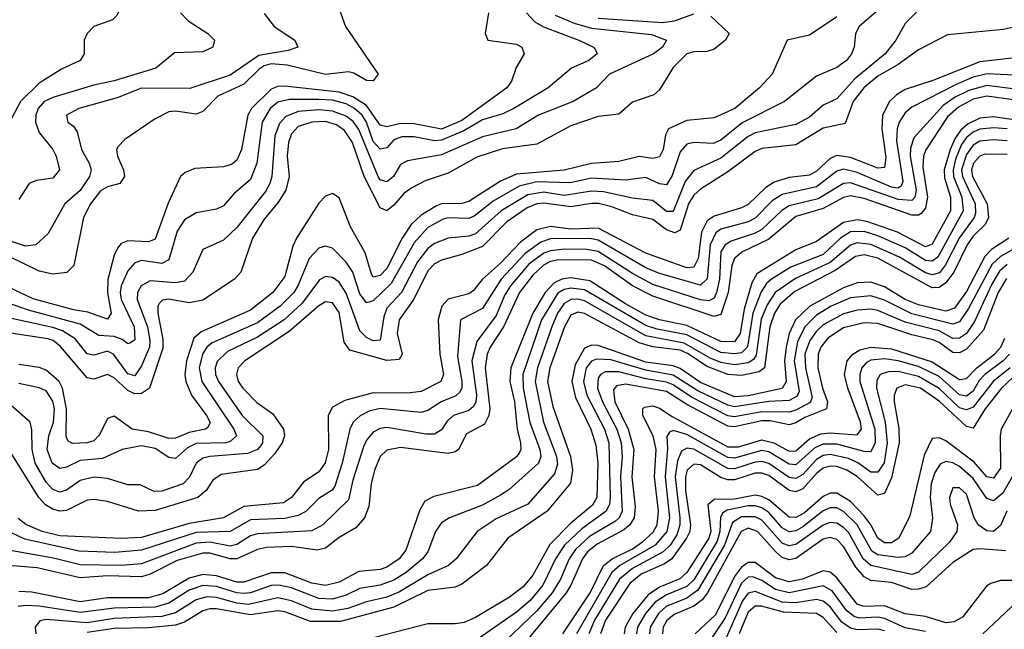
# Model space of a CAD drawing. Header units: inches. Extents: x 501365 to 657855, y 482276 to 547543.
# Tile 808 of 957: x 620033 to 622921, y 490503 to 492290. Entities that reach past the tile are written whole.
import ezdxf

# ---------------------------------------------------------------- set-up
doc = ezdxf.new("R2010")
doc.units = ezdxf.units.IN
doc.header["$MEASUREMENT"] = 0
doc.layers.add('A6429', color=7, linetype='Continuous')

msp = doc.modelspace()

# ---------------------------------------------------------------- linework, layer by layer
at = {"layer": 'A6429', "color": 5}
for points, elevation in [([(620000, 492473.7), (620024.3, 492464.3), (620090, 492445.5), (620190, 492444.6), (620230, 492436.9), (620326.7, 492390), (620342, 492370), (620338.8, 492350), (620318, 492302), (620305.3, 492290), (620250.2, 492269.8), (620230.3, 492250), (620222, 492230), (620221.3, 492190), (620210.3, 492170), (620155, 492145), (620090, 492104), (620035.2, 492050), (620000, 491983.5)], 2520), ([(620959.7, 492350), (620988.2, 492270), (621084.3, 492130), (621070, 492110.9), (621050, 492111.8), (621013.1, 492133.1), (620997.1, 492137.1), (620930, 492129.7), (620816.8, 492156.8), (620770, 492160.9), (620750, 492155.3), (620734.8, 492145.2), (620690, 492101.1), (620614.2, 492065.7), (620570, 492020.8), (620550, 492012.8), (620490, 492021.6), (620470, 492020.2), (620430, 491999.8), (620341.1, 491938.9), (620321.3, 491918.7), (620316.8, 491910), (620319.1, 491890), (620337.1, 491850), (620339.8, 491830), (620326.7, 491810), (620290, 491800.3), (620270, 491788.5), (620240.2, 491750), (620220.2, 491710), (620191.4, 491570), (620170.7, 491549.3), (620130, 491544.6), (620090, 491552.6), (620000, 491596.9)], 2580), ([(622587.1, 492350), (622495.1, 492270), (622484.4, 492250), (622480.9, 492210), (622473, 492190), (622458.1, 492170), (622430, 492150.4), (622370, 492124.1), (622276.2, 492050), (622152.5, 491987.5), (622090, 491936.8), (622067.6, 491927.6), (622010, 491930.3), (621990, 491925.7), (621970, 491902.5), (621946.9, 491833.1), (621930, 491806.2), (621910, 491809.3), (621870, 491827.6), (621810, 491819.9), (621710, 491825.5), (621647.8, 491812.2), (621550, 491814.4), (621497.8, 491802.2), (621422.1, 491757.9), (621365.9, 491714.1), (621350, 491707.1), (621290, 491708.9), (621274.7, 491705.3), (621230, 491680.6), (621190, 491636.4), (621122.9, 491517.1), (621070, 491466.5), (621050, 491459.9), (621030, 491486.2), (621010.3, 491550.3), (620990, 491579.4), (620950, 491620.2), (620930, 491626.7), (620910, 491620.4), (620882.2, 491590), (620850, 491511.5), (620836.5, 491490), (620797.2, 491450), (620730, 491402), (620596.9, 491343.1), (620581.6, 491330), (620568.5, 491310), (620558.8, 491270), (620567.2, 491230), (620660.7, 491090), (620668.8, 491070), (620650, 491053.3), (620637.4, 491050), (620550, 491048.2), (620525.1, 491034.9), (620490, 491004.2), (620470, 491006.5), (620430, 491033.3), (620390, 491041.3), (620333.6, 491030), (620275.9, 491004.1), (620210, 490998.1), (620170, 490978.7), (620150, 490975.1), (620128.2, 490990), (620113.4, 491030), (620117.8, 491070), (620131.3, 491110), (620134.2, 491150), (620130, 491171.9), (620110, 491202.4), (620090, 491211.2), (620030, 491223.5)], 2740), ([(622670, 492318.4), (622630, 492279.3), (622603.3, 492230), (622571.4, 492190), (622482.9, 492117.1), (622430, 492058), (622390, 492039.7), (622350, 492004.8), (622310, 491983), (622190, 491958.3), (622170, 491947.6), (622090, 491884.3), (622010, 491847.6), (621984.6, 491815.4), (621950, 491727.8), (621930, 491728.1), (621890, 491759.9), (621830, 491766.6), (621745.5, 491785.5), (621710, 491787.6), (621630, 491774.9), (621570, 491784.5), (621523.7, 491776.3), (621445.3, 491730), (621370, 491662.1), (621350, 491655.6), (621290, 491649.9), (621250, 491633.7), (621230, 491619), (621199.8, 491580.2), (621152.3, 491490), (621110, 491444.9), (621100.9, 491419.1), (621089.7, 491350.3), (621070, 491348.4), (621050, 491358.8), (621030, 491378), (620990, 491489), (620970, 491520.3), (620950, 491534.3), (620930, 491537.4), (620912.4, 491527.6), (620861.1, 491458.9), (620808.9, 491410), (620730, 491359.1), (620642.2, 491317.8), (620611.5, 491288.5), (620605.9, 491270), (620607.5, 491250), (620616, 491230), (620685.5, 491130), (620745.4, 491070), (620745.1, 491050), (620738.7, 491041.3), (620730, 491029.9), (620701.2, 491018.8), (620590, 491010.2), (620570, 491004.8), (620550.1, 490990), (620530.9, 490949.1), (620512.3, 490930), (620450, 490907.9), (620427.1, 490907.1), (620386.3, 490926.3), (620350, 490927.1), (620290, 490945.2), (620250, 490949.3), (620210, 490939.6), (620170, 490911.1), (620150, 490905.7), (620130, 490912.9), (620110, 490934.6), (620078.3, 490990), (620068.9, 491030), (620068.4, 491088.4), (620062.9, 491110), (620000, 491166)], 2760), ([(621519.4, 492310), (621544.2, 492284.2), (621569.1, 492269.1), (621673.4, 492230), (621716, 492210), (621721.5, 492201.5), (621726.9, 492190), (621702.2, 492170), (621651.7, 492148.3), (621583.3, 492090), (621482.4, 492030), (621450, 492014.4), (621390, 491996.5), (621335.7, 491964.3), (621270, 491936.8), (621250, 491935.3), (621190, 491947.2), (621153.5, 491946.5), (621130, 491937.9), (621110, 491914.5), (621090, 491910.6), (621070, 491933.2), (621050.5, 491990), (621037.8, 492010), (621015.2, 492030), (620990, 492043.2), (620950, 492053.9), (620910, 492056.6), (620823.8, 492056.2), (620790, 492048), (620767.4, 492030), (620744.3, 491990), (620727.9, 491870), (620710, 491821.2), (620660.7, 491779.3), (620630, 491744.6), (620610, 491734.3), (620550, 491724.2), (620516.1, 491703.9), (620494.6, 491670), (620470, 491585.9), (620450, 491575.7), (620390, 491584.4), (620370, 491577.8), (620350, 491553.8), (620330.3, 491510), (620327.5, 491490), (620330.1, 491469.9), (620368.7, 491390), (620370, 491352), (620357.4, 491342.6), (620350, 491340.4), (620332.9, 491352.9), (620310, 491361.4), (620264.4, 491364.4), (620210, 491397.4), (620058.6, 491438.6), (620000, 491459.7)], 2640), ([(621407.6, 492310), (621398.6, 492250), (621406, 492230), (621490, 492218.1), (621505.8, 492210), (621512.5, 492190), (621489.6, 492150), (621475.8, 492110), (621461.8, 492090), (621330, 491994.2), (621270, 491969.2), (621190, 491984.4), (621150, 491986.2), (621110, 491976.4), (621090, 491981.2), (621050, 492038.6), (621010, 492064.1), (620970, 492078.1), (620810, 492095.5), (620790, 492094.6), (620770, 492086.2), (620712.7, 492030), (620701.6, 492010), (620683.5, 491910), (620670, 491878), (620653.9, 491866.1), (620630, 491859.1), (620546.2, 491853.8), (620517.7, 491842.3), (620504.3, 491830), (620467.9, 491752.1), (620430, 491646.7), (620410, 491638.7), (620350, 491642.4), (620330, 491633.8), (620319.7, 491620.3), (620310, 491600.3), (620291.5, 491528.5), (620289.9, 491489.9), (620300.8, 491430), (620290, 491412.8), (620232.6, 491432.6), (620190, 491439.5), (620072.4, 491472.3), (620000, 491506.6)], 2620), ([(620750, 492308.6), (620778.7, 492270), (620839.7, 492230), (620848.9, 492210), (620819.8, 492200.2), (620734.6, 492185.4), (620650, 492127), (620531.3, 492088.7), (620390, 492089.3), (620318.5, 492061.5), (620205.8, 492030), (620170.3, 492010), (620173.7, 491990), (620190, 491977.7), (620201.1, 491961.1), (620214.2, 491910), (620236.5, 491870), (620241.8, 491850), (620237.5, 491830), (620210.4, 491789.6), (620164.5, 491750), (620116.2, 491663.8), (620080.2, 491630), (620050, 491626.1), (620000, 491643.2)], 2560), ([(621603.4, 492303.5), (621659.7, 492279.7), (621710, 492265.7), (621886.3, 492246.3), (621930.1, 492230), (621918.5, 492210), (621891.9, 492190), (621762.8, 492130), (621724.5, 492090), (621656.6, 492050), (621555.1, 492010), (621489.6, 491970.4), (621390, 491947.1), (621270, 491894), (621170, 491876.7), (621150, 491866), (621129.5, 491830.5), (621110, 491815.1), (621090, 491821), (621084.3, 491830), (621027.9, 491967.9), (621011.3, 491991.3), (620990, 492007.6), (620950, 492022.2), (620910, 492025.9), (620850, 492020.6), (620813.2, 492006.8), (620794.6, 491985.4), (620781.4, 491950), (620772.1, 491830), (620766.7, 491810), (620753.3, 491786.7), (620670, 491680.6), (620630, 491643.9), (620570, 491616.4), (620540.6, 491550), (620516.3, 491523.7), (620490, 491518.6), (620415.6, 491524.4), (620389.4, 491510), (620378.5, 491490), (620377.1, 491470), (620407.1, 491390), (620414.4, 491350), (620413.4, 491330), (620390, 491275.4), (620370, 491246.2), (620350, 491252.4), (620307.6, 491310), (620290, 491318.2), (620250, 491307), (620230, 491310.7), (620194.9, 491354.9), (620157.7, 491377.7), (620130, 491387.7), (620000, 491416)], 2660), ([(622060.4, 492300.4), (622113.7, 492250), (622103, 492230), (622070, 492203.6), (622050, 492196.9), (622010, 492195.9), (621989.5, 492190), (621949.5, 492150), (621910, 492084.2), (621892.9, 492070), (621830, 492048.7), (621790, 492013.3), (621730, 492005.9), (621650, 491978.7), (621550, 491924.9), (621448.8, 491911.1), (621373.3, 491886.7), (621290, 491839.9), (621221.8, 491818.2), (621182.6, 491797.4), (621159.3, 491780.7), (621130, 491746), (621110, 491729.9), (621090, 491738.2), (621043.5, 491830), (621008.8, 491930), (620985.4, 491965.4), (620961.8, 491981.8), (620930, 491991.5), (620890, 491990), (620850, 491976.8), (620830, 491955.2), (620821.5, 491930), (620817.7, 491890), (620822.7, 491830), (620813.3, 491790), (620790, 491753.6), (620750, 491705.3), (620715.2, 491650), (620681.2, 491550), (620662.9, 491530), (620570, 491467.7), (620530, 491460.2), (620469, 491471), (620451.8, 491468.2), (620441.7, 491458.3), (620437.5, 491450), (620437.8, 491430), (620452.7, 491352.7), (620452.7, 491327.3), (620413.1, 491210), (620390, 491194.8), (620370, 491193.8), (620350, 491202.8), (620310, 491240.1), (620290, 491249.9), (620250, 491236.7), (620230, 491240.8), (620152.3, 491332.3), (620130.3, 491350), (620115, 491355), (620000, 491372.7)], 2680), ([(620504.7, 492310), (620527.2, 492287.2), (620584.1, 492250), (620603.6, 492230), (620598.9, 492210), (620570, 492196.1), (620486.7, 492193.3), (620431.6, 492148.4), (620310, 492111.1), (620250, 492098.5), (620130, 492062.2), (620104.1, 492050), (620086.3, 492030), (620079.6, 492010), (620079.2, 491990), (620090, 491959.1), (620129.6, 491910), (620139.9, 491890), (620149.5, 491850), (620130, 491825.7), (620081.6, 491818.4), (620060.3, 491810), (620030, 491763.1)], 2540), ([(622430, 492298.7), (622350, 492244.9), (622284.7, 492230), (622240.4, 492130), (622202.9, 492090), (622130.4, 492029.6), (622070, 492002.4), (621990, 491994.4), (621936.1, 491970), (621927.5, 491952.5), (621920.4, 491910), (621910, 491888.4), (621890, 491883.4), (621850, 491888.7), (621790, 491874.9), (621710, 491868.8), (621630, 491849), (621490, 491837.4), (621443.6, 491816.4), (621350, 491757.5), (621330, 491751.6), (621270, 491750.4), (621255.6, 491744.4), (621210, 491717.3), (621181, 491690), (621154.8, 491650), (621110, 491561.1), (621090, 491540.3), (621070, 491535.9), (621064.7, 491544.7), (621046.4, 491606.4), (621003.4, 491683.4), (620970, 491768.1), (620950, 491780.8), (620930, 491772.8), (620910, 491752), (620844.3, 491650), (620833.8, 491626.2), (620810, 491537.6), (620775.2, 491490), (620710, 491438.6), (620564.8, 491375.2), (620543.6, 491356.4), (620521.5, 491290), (620517.1, 491250), (620519.9, 491230), (620536.8, 491190), (620581, 491130), (620591, 491109), (620585, 491095), (620577.2, 491090), (620530, 491080.4), (620490, 491063.9), (620470, 491062.3), (620410, 491082.4), (620362.5, 491090), (620310, 491127.8), (620290, 491120.7), (620266.9, 491073.1), (620250, 491056.2), (620230, 491050.2), (620187.9, 491047.9), (620174.9, 491054.9), (620168.6, 491068.6), (620170, 491150), (620158.4, 491210), (620148.2, 491230), (620110, 491262.4), (620090, 491271), (620030, 491279.5)], 2720), ([(621730, 492294.3), (621918.1, 492281.9), (621953.6, 492286.4), (622010, 492306.9)], 2680), ([(622958.2, 492270), (622918.7, 492261.3), (622754.2, 492245.8), (622670, 492201.3), (622610, 492159.2), (622550, 492124.5), (622509.5, 492090), (622477.9, 492050), (622454.6, 491985.4), (622390, 491972.2), (622310, 491923.3), (622210, 491912.3), (622190, 491903.9), (622110, 491844.1), (622030, 491793.3), (622010, 491775.7), (621995.1, 491750), (621970, 491672.8), (621955, 491665), (621930, 491674), (621890, 491704.1), (621830, 491718.2), (621770, 491741.8), (621731.1, 491751), (621710, 491751.7), (621650, 491741.1), (621570, 491752.6), (621550, 491750), (621521.7, 491738.3), (621462.1, 491697.9), (621390, 491625.7), (621330, 491601.8), (621270, 491585.5), (621250, 491574.9), (621230, 491554), (621189.1, 491470.9), (621146, 491410), (621140, 491370), (621154.3, 491310), (621145.5, 491294.5), (621110, 491290.7), (621001.2, 491321.2), (620984.7, 491344.7), (620970, 491432.3), (620950, 491460.5), (620930, 491463.6), (620910, 491451.3), (620823.4, 491376.6), (620693, 491290), (620673.1, 491270), (620668.3, 491250), (620674, 491230), (620687, 491210), (620728.3, 491168.3), (620775, 491135), (620807, 491090), (620809.7, 491070), (620803.1, 491050), (620781, 491019), (620750, 490984.4), (620730, 490971.9), (620623.2, 490956.8), (620599.1, 490940.9), (620579.4, 490910), (620555.5, 490890), (620430, 490851.6), (620381.1, 490850), (620290, 490878.2), (620250, 490884.2), (620230, 490881.4), (620170, 490851.5), (620150, 490850), (620130, 490855.5), (620108.4, 490868.4), (620088.2, 490890), (620000, 491032.3)], 2780), ([(622970, 492180.3), (622850, 492166.3), (622711.6, 492111.6), (622630, 492085.9), (622604.8, 492070), (622584.6, 492050), (622564.3, 492010), (622561.8, 491970), (622573.4, 491886.6), (622570, 491856.8), (622550, 491854.5), (622470, 491886.3), (622430, 491891.7), (622410, 491882.8), (622370, 491845.9), (622350, 491834.8), (622290, 491827.4), (622246.6, 491813.4), (622222.1, 491797.9), (622170, 491748.5), (622150, 491738.3), (622070, 491714.4), (622050, 491700.1), (622032.6, 491667.4), (622023.1, 491590), (622010, 491564.4), (621990, 491562.9), (621870, 491605.3), (621730, 491679.2), (621650, 491676.1), (621590, 491684.1), (621550, 491673.9), (621501.6, 491638.4), (621443.4, 491576.6), (621390.7, 491530), (621363.8, 491496.2), (621350, 491486.8), (621290, 491470.8), (621271.3, 491450), (621260.8, 491410), (621265.4, 491310), (621276, 491250), (621267.7, 491230), (621210, 491200.5), (621170, 491195.1), (621070, 491196.1), (620986.3, 491173.7), (620950, 491154), (620937.1, 491130), (620938.9, 491030), (620928.9, 490991.1), (620910, 490965.2), (620865.5, 490934.5), (620830.2, 490889.8), (620806.3, 490873.7), (620690, 490863.3), (620630, 490829.7), (620530, 490813.7), (620390, 490772.3), (620330, 490769.3), (620150, 490777.6), (620098.8, 490790), (620050.9, 490810.9), (620027.8, 490827.8)], 2820), ([(622950, 492127.8), (622870, 492131.1), (622830, 492121.5), (622779.7, 492100.3), (622650, 492033.9), (622630, 492016.6), (622612.4, 491990), (622606.8, 491970), (622605.4, 491934.6), (622623.7, 491816.3), (622618.3, 491801.7), (622610, 491796.7), (622590, 491799.5), (622490, 491842.4), (622450, 491852.4), (622430, 491846.3), (622370, 491800.5), (622270, 491778), (622240.5, 491759.5), (622190, 491708), (622170, 491698), (622090, 491676.5), (622074.5, 491665.5), (622057.9, 491630), (622050, 491530.6), (622030, 491512.4), (621910, 491546.6), (621870, 491563), (621730, 491643.5), (621710, 491647.4), (621610, 491648.8), (621590, 491647.8), (621561.9, 491638.1), (621515.2, 491604.8), (621444.9, 491530), (621390, 491443.5), (621326.1, 491410), (621317.3, 491302.7), (621329.3, 491230), (621329.4, 491210), (621322.5, 491197.5), (621312.2, 491187.8), (621269.5, 491170.5), (621230, 491145), (621210, 491139.2), (621090, 491150.2), (621057.7, 491142.3), (621031.2, 491128.9), (621010.5, 491110), (621000.7, 491090), (620978.4, 490990), (620957.4, 490922.6), (620949.3, 490910.7), (620910, 490887.1), (620871.6, 490848.4), (620850, 490836.7), (620810, 490828.3), (620710, 490824.6), (620649.7, 490790.3), (620550, 490786.7), (620390, 490734.8), (620311.8, 490728.2), (620207.4, 490732.6), (620047.4, 490767.4), (620006.7, 490786.7)], 2840), ([(622953.3, 492086.7), (622870, 492097.3), (622817.3, 492082.7), (622777.3, 492062.7), (622741.8, 492038.2), (622656.1, 491943.9), (622646.6, 491913.4), (622645.4, 491890), (622662.7, 491790), (622658.8, 491770), (622650, 491760.1), (622610, 491762.7), (622470, 491811.9), (622450, 491809.8), (622374.8, 491765.2), (622290, 491744.6), (622268.9, 491731.1), (622210, 491675), (622190, 491664.1), (622119.5, 491640.5), (622102.2, 491630), (622089.9, 491610), (622085.9, 491530), (622077.3, 491490), (622070, 491473.7), (622054.1, 491465.9), (622030, 491469.4), (621890, 491514.3), (621830, 491546.5), (621730, 491610.6), (621696.8, 491616.8), (621630, 491617.1), (621590, 491613), (621570, 491605.6), (621526.7, 491573.3), (621472.3, 491510), (621456, 491484), (621430, 491423), (621373.4, 491346.6), (621359.3, 491290), (621373.1, 491190), (621370.7, 491169.3), (621363.7, 491156.3), (621350, 491145), (621305.4, 491130), (621286.6, 491113.4), (621270, 491087.8), (621250, 491075.4), (621225, 491075), (621110, 491094.9), (621090, 491091.9), (621070, 491081.3), (621050, 491057.7), (621041.6, 491038.4), (621010, 490940.3), (620996.8, 490883.2), (620922.1, 490810), (620890, 490792.1), (620730, 490782.8), (620710, 490776.9), (620670, 490752.1), (620650, 490747.1), (620590, 490758.3), (620550, 490755.4), (620390, 490695.3), (620330, 490690.5), (620210, 490692.1), (620131.7, 490711.7), (620010, 490733.4)], 2860), ([(622970, 492052.6), (622870, 492065.8), (622830, 492057), (622786.5, 492033.5), (622754.5, 492005.5), (622691.6, 491908.4), (622684.5, 491890), (622682.1, 491857.9), (622696.2, 491770), (622690, 491738.1), (622677.5, 491722.5), (622670, 491717), (622650, 491717.6), (622510, 491766), (622470, 491773.5), (622450, 491768.8), (622390, 491736.6), (622310, 491713.2), (622230, 491646.6), (622150.9, 491609.1), (622129.4, 491590.6), (622122.4, 491570), (622111.3, 491490), (622090, 491425.7), (622070, 491420.4), (621890, 491480.1), (621830, 491510.5), (621748.4, 491568.4), (621710, 491585.2), (621613.5, 491586.5), (621590, 491581.3), (621569.3, 491570.7), (621538.4, 491541.6), (621498.5, 491490), (621452.1, 491390), (621412.6, 491330), (621404.2, 491310), (621397.8, 491270), (621411.8, 491150), (621408.7, 491130), (621395.9, 491104.1), (621343.9, 491076.1), (621319.8, 491030), (621310, 491023.1), (621290, 491018.8), (621150, 491035.9), (621110, 491027.9), (621090, 491009.9), (621073.7, 490970), (621063.3, 490930), (621056.7, 490863.3), (621044.2, 490830), (621018.8, 490801.2), (620970, 490772.1), (620930, 490741), (620905.2, 490734.8), (620830, 490745.9), (620756.8, 490743.2), (620730, 490737.6), (620669.7, 490710.3), (620650, 490710.3), (620590, 490726), (620570, 490726.8), (620494.9, 490705.1), (620415.3, 490664.7), (620390, 490657.4), (620290, 490659.7), (620210, 490654.1), (620083.8, 490683.8), (620000, 490690.5)], 2880), ([(623050, 491981.9), (622890, 492005.2), (622850, 492001.1), (622815, 491985), (622793.4, 491966.6), (622776.9, 491943.1), (622762.3, 491910), (622744.5, 491850), (622746.2, 491826.2), (622763.7, 491770), (622763.7, 491730), (622710, 491632.4), (622690, 491624.8), (622607.5, 491667.5), (622518.1, 491698.1), (622490, 491703), (622450, 491695.7), (622370, 491639.6), (622310, 491615.3), (622195.2, 491544.8), (622180.9, 491519.1), (622158.3, 491441.7), (622146.4, 491370), (622130, 491345.9), (622090, 491346.4), (621990, 491393.5), (621910, 491410.1), (621870, 491424.4), (621810, 491457), (621705, 491525), (621650, 491533.2), (621623.6, 491530), (621600.7, 491519.3), (621574.1, 491490), (621537.6, 491430), (621473.5, 491270), (621470.9, 491230), (621484.4, 491170), (621492.1, 491090), (621502.2, 491050), (621502.9, 491030), (621498.8, 491021.2), (621490, 491008.5), (621375.5, 490924.5), (621247.6, 490892.4), (621221.5, 490878.5), (621206.8, 490853.2), (621165.1, 490734.9), (621145.7, 490710), (621110, 490685.4), (621090, 490678.8), (621027.7, 490672.3), (620970, 490641.8), (620930, 490631.3), (620890, 490638.7), (620810, 490669), (620770, 490669.2), (620690, 490641.1), (620670, 490641.2), (620610, 490659.6), (620570, 490664.4), (620530, 490653.5), (620452.3, 490607.7), (620410, 490595.7), (620290, 490595.4), (620210, 490583.4), (620067.9, 490612.1), (620030, 490614.1)], 2920), ([(622930, 491970.1), (622890, 491973.4), (622850, 491969.3), (622830, 491960.7), (622810, 491944.6), (622796, 491924), (622778.5, 491881.5), (622770.9, 491850), (622772, 491830), (622796.4, 491770), (622800.5, 491730), (622726.4, 491593.6), (622710, 491582.8), (622690, 491584.7), (622630, 491621.4), (622550, 491656.6), (622510, 491669), (622470, 491667.9), (622441.1, 491650), (622390, 491601.8), (622295.4, 491564.6), (622237.9, 491530), (622223.3, 491516.7), (622207.6, 491492.4), (622183.7, 491430), (622168.3, 491331.7), (622150, 491313.4), (622129.4, 491310.6), (622090, 491314.6), (621990, 491366.1), (621903, 491383), (621870, 491393.8), (621690, 491498.5), (621650, 491503.5), (621630, 491499.6), (621611.7, 491488.3), (621563.6, 491410), (621509.1, 491250), (621510, 491210), (621529.1, 491109.1), (621558.9, 491030), (621561.6, 491010), (621554.9, 490990), (621467.6, 490912.4), (621443.6, 490896.5), (621390, 490867.5), (621293.2, 490830), (621270, 490815.4), (621252.5, 490790), (621229.7, 490730), (621214.2, 490710), (621166.6, 490670), (621130, 490647.1), (621090, 490633), (621030, 490622.9), (620990, 490603.4), (620950, 490592.1), (620910, 490593.9), (620830, 490625.3), (620792.8, 490632.8), (620770, 490631.6), (620710, 490610.1), (620690, 490608), (620669.9, 490610), (620610, 490628.5), (620570, 490632.2), (620530, 490618.1), (620470, 490579.9), (620430, 490568.6), (620310, 490565.6), (620210, 490552.1), (620090, 490571.4), (620050, 490573.1), (620028.2, 490570)], 2940), ([(622930, 491935.4), (622890, 491938.4), (622850, 491933.9), (622830, 491922.1), (622810, 491895.2), (622795.9, 491850), (622798.3, 491830), (622836.3, 491750), (622836.9, 491723.1), (622832.7, 491710), (622789, 491650), (622748.9, 491571.1), (622731.4, 491548.6), (622710, 491541.9), (622690, 491548.1), (622614.3, 491594.3), (622530, 491631.4), (622490, 491636.1), (622470, 491629.1), (622410, 491578.4), (622308.4, 491531.6), (622249.4, 491490.6), (622225.2, 491454.8), (622208.1, 491411.9), (622193.2, 491306.8), (622185.8, 491294.2), (622170, 491284.5), (622130, 491278.9), (622090, 491285), (622058.2, 491298.2), (621982.2, 491342.2), (621870, 491363.5), (621690, 491465.7), (621670, 491470.8), (621650.2, 491469.8), (621630, 491458.2), (621610.2, 491430), (621593.5, 491390), (621552, 491270), (621544.7, 491230), (621569.6, 491110), (621607.3, 491010), (621610, 490987.3), (621601.3, 490958.7), (621523.6, 490870), (621430, 490827.1), (621374.3, 490790), (621313.2, 490710), (621290.8, 490690), (621230, 490663.1), (621146.4, 490613.6), (621110, 490598), (621050, 490584.2), (620995.7, 490564.3), (620950, 490556.2), (620890, 490562), (620830, 490586.9), (620790, 490595.6), (620703.9, 490576.1), (620670, 490579.7), (620610, 490596.8), (620581.3, 490598.7), (620550, 490589.7), (620490, 490551.5), (620450, 490541.3), (620310, 490535.4), (620230, 490522.7), (620110, 490532.5), (620092, 490528), (620077.8, 490510), (620080.3, 490490)], 2960), ([(622930, 491895.1), (622864.4, 491895.6), (622849.5, 491890.5), (622830.6, 491870), (622825, 491850), (622828.3, 491830), (622870.7, 491750), (622875.1, 491710), (622865.3, 491690), (622830, 491655.2), (622812, 491630), (622773.4, 491550), (622750, 491518.6), (622730, 491504.8), (622710, 491504), (622550, 491591.1), (622510, 491601.2), (622484.3, 491595.6), (622424.8, 491555.2), (622306.9, 491493.1), (622263.8, 491456.2), (622247, 491430), (622233.7, 491390), (622217.5, 491270), (622201.9, 491258.1), (622150, 491247.2), (622110, 491250.6), (622050, 491273.9), (621992, 491312), (621970, 491321.3), (621890, 491330.9), (621850, 491342.6), (621690, 491429.3), (621670, 491432.4), (621650, 491424.3), (621630.6, 491390), (621588, 491270), (621580.9, 491230), (621596.6, 491156.6), (621648.4, 491010), (621654.2, 490970), (621648.8, 490931.2), (621579.9, 490850), (621465, 490770), (621401.9, 490690), (621330, 490635.8), (621310, 490627.1), (621230, 490616.9), (621130, 490567.8), (620974, 490526), (620886, 490526), (620810, 490554.6), (620790, 490557.8), (620710, 490545.3), (620610, 490563.8), (620590, 490563.6), (620570, 490557.3), (620516.2, 490523.8), (620490, 490515.6), (620410, 490507.2), (620310, 490505.3), (620230, 490493.6)], 2980), ([(622934.9, 491650), (622883.9, 491616.1), (622864.2, 491595.8), (622810, 491493.1), (622775.5, 491444.5), (622750, 491435.5), (622670, 491454.4), (622630.4, 491470.4), (622570, 491506.9), (622530, 491520.7), (622490, 491519), (622450, 491504), (622350.6, 491450), (622309.1, 491410), (622290.4, 491370), (622281.1, 491330), (622276.4, 491290), (622281.8, 491230), (622270, 491209.4), (622170, 491187.9), (622130, 491185), (622030, 491226.6), (621970, 491267.5), (621950, 491275.3), (621870, 491286.5), (621730, 491335.1), (621710, 491336.2), (621690, 491327.3), (621661.8, 491278.2), (621652.6, 491230), (621662.8, 491182.8), (621708.6, 491090), (621723.1, 491043.1), (621728.6, 490990), (621726.1, 490890), (621713.2, 490866.8), (621650, 490814.1), (621588.1, 490751.9), (621538.1, 490661.9), (621510, 490628.1), (621470, 490597.6), (621370, 490537.7), (621336.3, 490523.7), (621310, 490519.1), (621230, 490519.8), (621010, 490462.5)], 3020), ([(622971, 491630), (622910, 491595.6), (622886.2, 491573.8), (622816.5, 491443.5), (622790, 491404.9), (622770, 491397.7), (622650, 491428.4), (622570, 491468), (622530, 491480.6), (622470, 491474.5), (622413.1, 491450), (622370, 491424.4), (622335.7, 491390), (622314.1, 491345.9), (622304.7, 491290), (622319.5, 491200.5), (622313.8, 491186.2), (622290, 491174.4), (622230, 491171.4), (622130, 491155.3), (622110, 491159.9), (622022.4, 491202.4), (621950, 491248.6), (621870, 491262.4), (621766.7, 491293.3), (621724.6, 491295.4), (621710, 491289.1), (621694.9, 491270), (621686.8, 491230), (621696.6, 491190), (621748.3, 491090), (621761.3, 491050), (621765, 490890), (621762.9, 490870), (621753.7, 490850), (621682, 490798), (621630.9, 490750), (621604.4, 490710), (621567.3, 490632.7), (621530, 490588.1), (621490, 490553.4), (621358.1, 490461.9)], 3040), ([(622930, 491572.2), (622907.3, 491552.7), (622884.8, 491515.2), (622834.2, 491405.8), (622810, 491370.8), (622790, 491356.2), (622770, 491355.5), (622730, 491378.6), (622630, 491403.6), (622550, 491437.5), (622530, 491441.5), (622490, 491438.9), (622450, 491427.7), (622390, 491396), (622370, 491377.2), (622350.9, 491350), (622336.5, 491310), (622338.4, 491270), (622357.6, 491182.4), (622351.7, 491168.3), (622310, 491145.2), (622290, 491139.8), (622210, 491141.2), (622130, 491126), (622110, 491129), (622003.6, 491183.6), (621950, 491220), (621930, 491228.1), (621870, 491237.3), (621790, 491258.2), (621750, 491257.9), (621736.4, 491250), (621730, 491239.5), (621727.7, 491210), (621742.8, 491170), (621784.3, 491090), (621797.3, 491050), (621800, 491010), (621795.4, 490950), (621800.4, 490850), (621791.2, 490830), (621780.2, 490819.8), (621704.6, 490775.4), (621662.8, 490737.2), (621644.2, 490710), (621619.7, 490650), (621595, 490610), (621550, 490557.5), (621457.5, 490470)], 3060), ([(622928.1, 491531.9), (622903.1, 491490), (622859.9, 491380.1), (622810, 491324.4), (622790, 491313.6), (622770, 491315), (622730, 491344.1), (622712, 491352), (622650, 491366.8), (622550, 491400.1), (622510, 491401.8), (622450, 491387), (622403.3, 491356.7), (622383.1, 491330), (622375, 491310), (622374.1, 491270), (622387.9, 491210), (622402.6, 491170), (622399.5, 491150), (622336, 491124), (622310, 491108.4), (622290, 491102.2), (622234.4, 491114.4), (622210, 491114.4), (622130, 491096.3), (622110, 491098.4), (621990, 491161.9), (621930, 491200.3), (621810, 491221.8), (621783.2, 491216.8), (621774.4, 491205.6), (621778.8, 491170), (621817.8, 491090), (621834.7, 491030), (621828.5, 490950), (621838.1, 490861.9), (621834.9, 490830), (621822.6, 490810), (621805.5, 490794.5), (621727, 490753), (621698, 490730), (621683.4, 490710), (621650, 490633.1), (621635.6, 490610), (621519.1, 490470)], 3080), ([(621626, 490490), (621705.8, 490610), (621745.8, 490690), (621770.6, 490709.4), (621830, 490739.3), (621860.2, 490759.8), (621891.5, 490788.5), (621903.3, 490810), (621906.7, 490850), (621895.5, 490950), (621900.4, 491030), (621890.7, 491070.7), (621860.8, 491130), (621861.2, 491150), (621865.5, 491154.5), (621890, 491158.3), (621910, 491151.9), (621947, 491127), (622110, 491038.4), (622141.7, 491038.3), (622210, 491058.5), (622245.6, 491050), (622290, 491025.4), (622310, 491026.8), (622350, 491061.5), (622383.4, 491076.6), (622410, 491079.3), (622490, 491073.3), (622502.6, 491090), (622499.9, 491110), (622461.8, 491210), (622452.8, 491250), (622460.7, 491290), (622476.6, 491310), (622497.6, 491322.3), (622530, 491330), (622590, 491324.9), (622710, 491287.6), (622790, 491235.4), (622810, 491238.5), (622840.4, 491270), (622892.8, 491310), (622911.6, 491330), (622923.3, 491356.8)], 3120), ([(622936.5, 491310), (622918.1, 491290), (622864.6, 491250), (622847.9, 491232.1), (622830, 491201.4), (622810, 491186.6), (622790, 491190.6), (622730, 491243.9), (622670, 491273.4), (622609.9, 491290.2), (622570, 491296.1), (622530, 491292), (622516.1, 491283.9), (622503.5, 491270), (622497.1, 491250), (622497.8, 491230), (622541.1, 491090), (622542.4, 491050), (622530, 491023.6), (622510, 491024.5), (622430, 491046), (622390, 491046), (622365.2, 491034.8), (622310, 490985.5), (622290, 490986.9), (622230, 491023.6), (622210, 491027.7), (622130, 491005.2), (622110, 491007.2), (621990, 491074.5), (621950, 491085.6), (621938.8, 491081.2), (621931.7, 491068.3), (621933.3, 491033.3), (621926.8, 490950), (621939, 490830), (621931.2, 490790), (621897.1, 490750), (621792.9, 490690), (621769.7, 490670.3), (621665.7, 490490)], 3140), ([(622938.9, 491270), (622888.9, 491230), (622830, 491154.7), (622810, 491146.3), (622790, 491152.3), (622730, 491209.6), (622670, 491244.6), (622610, 491258.5), (622581.7, 491258.3), (622557.3, 491250), (622547.1, 491232.9), (622546.4, 491210), (622572.1, 491110), (622577.8, 491050), (622568.8, 490991.2), (622550, 490963.9), (622530, 490964.3), (622491.6, 490991.6), (622464.3, 491004.3), (622410, 491015.5), (622390, 491012.5), (622370, 491001.5), (622330, 490956.8), (622310, 490945.2), (622290, 490947.9), (622230, 490989.3), (622210, 490994.7), (622190, 490993), (622130, 490973.8), (622110, 490974.8), (622010, 491031.4), (621990, 491033.9), (621974.7, 491025.3), (621962.7, 490997.3), (621956, 490950), (621969.3, 490830), (621969.7, 490810), (621960.1, 490779.9), (621941, 490750), (621920.9, 490730), (621830, 490681.6), (621792.4, 490650), (621719.2, 490530), (621702.4, 490490)], 3160), ([(622962.6, 491257.4), (622912.8, 491210), (622865.6, 491150), (622830, 491093.1), (622810, 491098), (622730, 491171.7), (622675.2, 491210), (622630, 491219.5), (622606, 491210), (622598, 491190), (622598.6, 491170), (622612.3, 491092.3), (622612.8, 491050), (622590, 490947.2), (622570, 490901.1), (622550, 490896.4), (622490, 490951), (622458.9, 490970), (622430, 490980.1), (622410, 490981.4), (622390, 490975.8), (622370, 490960.3), (622330, 490915.4), (622310, 490906.4), (622290, 490910), (622230, 490953.9), (622210, 490960.9), (622190, 490960.9), (622130, 490941.8), (622110, 490941.4), (622090, 490948.2), (622030, 490985.1), (622010, 490987.3), (621990.7, 490970), (621985.6, 490950), (621986.2, 490910), (622001, 490810), (621998.3, 490790), (621989, 490770), (621945.5, 490710), (621924.4, 490695.6), (621855.5, 490664.5), (621822.6, 490637.3), (621751.5, 490530), (621736.8, 490490)], 3180), ([(622967.7, 491190), (622912.3, 491090), (622908.9, 491070), (622910, 490975.6), (622890, 490945.9), (622870, 490950.7), (622832.9, 490992.9), (622750, 491056), (622730, 491065), (622710, 491062.7), (622685.8, 491014.2), (622643.8, 490836.2), (622612.2, 490770), (622590, 490756.7), (622570, 490757.1), (622550.7, 490770), (622530, 490810), (622510, 490835.7), (622470, 490877.5), (622430, 490902.2), (622410, 490902.1), (622390, 490892.5), (622335.2, 490844.8), (622310, 490831.3), (622290, 490831.8), (622230, 490882.6), (622210, 490893), (622190, 490896.4), (622130, 490884.9), (622070, 490884.2), (622051.7, 490868.3), (622060.3, 490790), (622054.9, 490770), (621990.2, 490670), (621969, 490651), (621910, 490626.6), (621876.1, 490603.9), (621831.2, 490550), (621808.7, 490510), (621805.6, 490490)], 3220), ([(622944.6, 490950), (622917.2, 490902.8), (622890, 490880.3), (622870, 490886.7), (622830, 490945.8), (622790, 490980.7), (622770, 490991), (622750, 490994.9), (622733, 490987), (622717.3, 490962.7), (622706.9, 490930), (622703.6, 490890), (622711.1, 490828.9), (622705.1, 490790), (622650, 490726.9), (622630, 490715.7), (622610, 490714), (622550, 490721.2), (622532.4, 490732.4), (622490, 490809.9), (622450, 490848.6), (622430, 490859.1), (622410, 490859.7), (622390, 490850.2), (622330, 490804), (622310, 490792.1), (622290, 490789.5), (622270, 490801.2), (622230, 490845.8), (622210, 490859.5), (622190, 490865.6), (622170, 490865.3), (622107.8, 490852.2), (622095.5, 490844.5), (622088.4, 490831.6), (622087, 490790), (622078.6, 490761.4), (622010, 490648.8), (621990, 490628.7), (621930, 490603.9), (621897.2, 490582.8), (621868.2, 490550), (621845.4, 490510), (621842.5, 490490)], 3240), ([(622928.9, 490850), (622910, 490807.3), (622890.1, 490790), (622870, 490792.2), (622844.5, 490810), (622833.3, 490830), (622810, 490899.1), (622790, 490918), (622770, 490917.9), (622760.1, 490890), (622762.8, 490870), (622783.7, 490810), (622781.6, 490790), (622761, 490759), (622670, 490670.6), (622650, 490663.8), (622530, 490690), (622507.5, 490710), (622465.6, 490785.6), (622450, 490802.1), (622430, 490814.2), (622410, 490816), (622390, 490808.5), (622310, 490752.2), (622290, 490747.6), (622270, 490756.2), (622210, 490823.6), (622190, 490833.4), (622150, 490833.1), (622123.4, 490816.6), (622100.6, 490750), (622021.7, 490618.3), (621990, 490594.6), (621929.5, 490570), (621906.5, 490550), (621882.7, 490510), (621880.5, 490490)], 3260), ([(622926.2, 490733.8), (622850, 490739.3), (622830, 490736.8), (622770, 490699.6), (622692, 490628), (622670, 490620.8), (622650, 490620.2), (622590, 490640.9), (622530, 490646.4), (622510, 490657.3), (622485.8, 490685.8), (622450, 490746.1), (622430, 490766.5), (622410, 490772), (622390, 490767.2), (622310, 490711.2), (622290, 490707), (622270, 490713.4), (622250.7, 490730), (622197.3, 490790), (622170, 490800), (622149, 490790), (622050.5, 490610), (622035.1, 490590), (622010, 490570.7), (621953, 490547), (621930.9, 490529.1), (621920.2, 490510), (621918.8, 490490)], 3280), ([(622973.7, 490646.3), (622910, 490646.1), (622882.1, 490637.9), (622869.1, 490630), (622799.7, 490540.3), (622774.7, 490525.3), (622750, 490522.2), (622690, 490541), (622630, 490548.2), (622570, 490571.8), (622510, 490570.3), (622490, 490576.6), (622430, 490654.5), (622410, 490670.9), (622390, 490674.7), (622329.5, 490650.5), (622290, 490642.1), (622250, 490654.1), (622190, 490698.7), (622170, 490699), (622150, 490685.2), (622130, 490658.2), (622074.1, 490545.9), (622013.9, 490490)], 3320), ([(622690, 490496.9), (622630, 490507.9), (622570, 490535.4), (622550, 490538.7), (622495.9, 490535.9), (622480.6, 490540.6), (622458.4, 490558.4), (622416.3, 490616.3), (622390, 490631.2), (622290, 490610.4), (622250, 490620.3), (622210, 490646.2), (622183.2, 490656.8), (622170, 490656.4), (622150, 490638.8), (622102.6, 490537.4), (622057.3, 490470)], 3340), ([(622570, 490499), (622550, 490504.1), (622490, 490501.8), (622470, 490506.3), (622444.4, 490524.4), (622410, 490569.1), (622390, 490585.7), (622370, 490590.4), (622310, 490580.6), (622270, 490582.8), (622190, 490614.4), (622170, 490609.4), (622153.4, 490586.6), (622101.4, 490470)], 3360), ([(622957.3, 490582.7), (622857.9, 490490)], 3340), ([(622430, 490494.4), (622390, 490537.8), (622370, 490550), (622273.6, 490553.6), (622209.2, 490570.8), (622190, 490571.3), (622170, 490553.9), (622143.4, 490490)], 3380)]:
    msp.add_lwpolyline(points, dxfattribs=dict(at, elevation=elevation))

doc.saveas('drawing.dxf')
